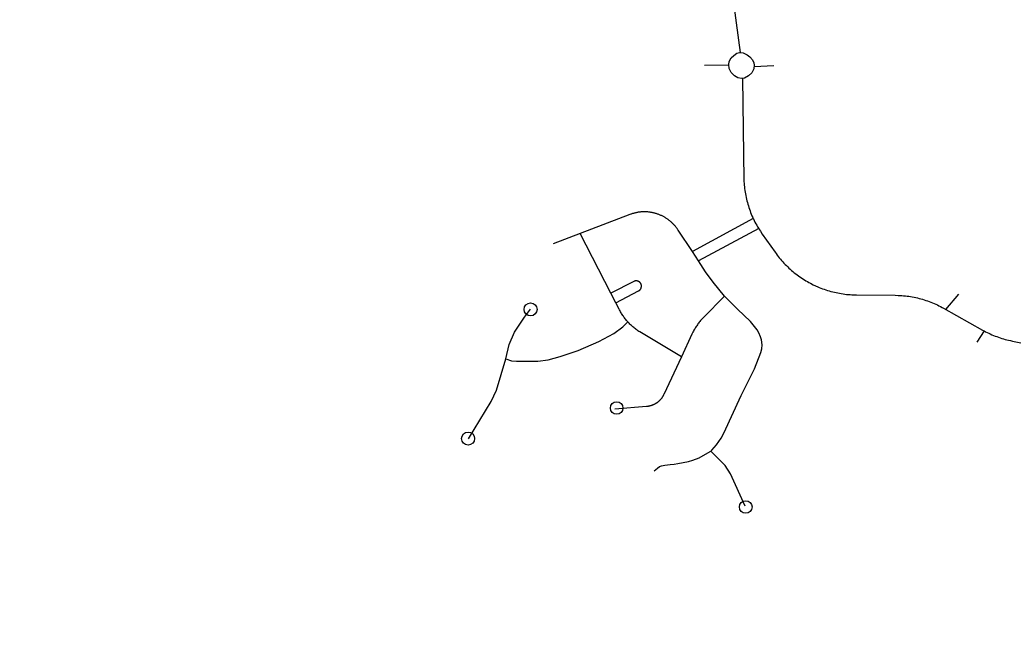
# Model space of a CAD drawing. Extents: x -19 to 366, y -4 to 359.
# Drawn here: x 140.926 to 141.816, y 195.103 to 195.659 of the extents above; entities that cross this region are included whole.
import ezdxf

# ---------------------------------------------------------------- set-up
doc = ezdxf.new("R2010")
doc.units = 0
doc.layers.add('Level 33', color=7, linetype='Continuous')
doc.layers.add('Level 60', color=7, linetype='Continuous')

msp = doc.modelspace()

# ---------------------------------------------------------------- linework, layer by layer
at = {"layer": 'Level 33'}
msp.add_line((141.53415, 195.44253), (141.52863, 195.45113), dxfattribs=at)
for points in [[(141.56569, 195.67149), (141.57138, 195.62941)], [(141.57768, 195.62743), (141.58011, 195.62551), (141.58255, 195.62272), (141.58377, 195.62028), (141.58395, 195.61802), (141.58377, 195.61488), (141.58186, 195.61122), (141.57872, 195.60843), (141.57524, 195.60651), (141.57245, 195.60622), (141.5692, 195.60669), (141.56629, 195.60843), (141.56339, 195.61157), (141.56165, 195.61517), (141.56118, 195.61854), (141.56165, 195.62133), (141.56339, 195.6247), (141.56571, 195.62679), (141.56827, 195.62876), (141.57071, 195.62946), (141.57396, 195.62923), (141.57768, 195.62743)], [(141.56125, 195.6181), (141.53928, 195.61786)], [(141.58389, 195.61694), (141.6016, 195.61764)], [(141.57342, 195.60632), (141.57471, 195.51522), (141.57478, 195.51365), (141.57487, 195.51207), (141.57501, 195.5105), (141.57518, 195.50892), (141.57534, 195.50736), (141.57558, 195.50579), (141.57582, 195.50423), (141.57608, 195.50267), (141.57638, 195.50113), (141.57669, 195.49958), (141.57705, 195.49804), (141.57742, 195.49651), (141.57782, 195.49498), (141.57825, 195.49346), (141.57872, 195.49195), (141.57919, 195.49044), (141.57971, 195.48895), (141.58023, 195.48746), (141.58079, 195.48598), (141.58138, 195.48452), (141.58199, 195.48306), (141.58263, 195.48162), (141.58314, 195.4805)], [(141.52863, 195.45113), (141.51592, 195.47004), (141.51557, 195.47057), (141.51522, 195.47109), (141.51485, 195.4716), (141.51448, 195.47211), (141.51411, 195.47261), (141.51372, 195.47311), (141.5133, 195.4736), (141.51291, 195.47408), (141.51249, 195.47455), (141.51205, 195.47502), (141.51164, 195.47548), (141.51117, 195.47593), (141.51073, 195.47637), (141.51027, 195.47681), (141.50981, 195.47724), (141.50934, 195.47766), (141.50886, 195.47807), (141.50837, 195.47847), (141.50789, 195.47887), (141.50738, 195.47925), (141.50687, 195.47963), (141.50636, 195.48), (141.50585, 195.48035), (141.50532, 195.4807), (141.50479, 195.48105), (141.50426, 195.48138), (141.5037, 195.4817), (141.50315, 195.48201), (141.5026, 195.48231), (141.50204, 195.4826), (141.50149, 195.48289), (141.50091, 195.48316), (141.50034, 195.48342), (141.49976, 195.48368), (141.49918, 195.48392), (141.49859, 195.48415), (141.49799, 195.48438), (141.49741, 195.48459), (141.49681, 195.48479), (141.49619, 195.48498), (141.49559, 195.48516), (141.495, 195.48533), (141.49438, 195.48549), (141.49376, 195.48564), (141.49316, 195.48578), (141.49254, 195.48591), (141.49192, 195.48602), (141.49128, 195.48613), (141.49066, 195.48622), (141.49004, 195.48631), (141.4894, 195.48638), (141.48878, 195.48644), (141.48817, 195.48649), (141.48752, 195.48653), (141.48688, 195.48656), (141.48627, 195.48658), (141.48563, 195.48659), (141.48499, 195.48658), (141.48437, 195.48657), (141.48374, 195.48654), (141.4831, 195.4865), (141.48248, 195.48646), (141.48184, 195.4864), (141.48123, 195.48633), (141.48059, 195.48625), (141.47998, 195.48615), (141.47934, 195.48605), (141.47873, 195.48594), (141.47812, 195.48581), (141.47748, 195.48568), (141.47687, 195.48553), (141.47626, 195.48537), (141.47565, 195.48521), (141.47504, 195.48503), (141.47445, 195.48484), (141.47384, 195.48464), (141.47326, 195.48443), (141.47265, 195.48421), (141.42787, 195.46709)], [(141.58314, 195.4805), (141.52863, 195.45113)], [(141.58314, 195.4805), (141.58329, 195.48018), (141.58397, 195.47876), (141.58468, 195.47735), (141.58543, 195.47595)], [(141.58543, 195.47595), (141.58618, 195.47457), (141.58696, 195.4732), (141.58797, 195.47153)], [(141.42787, 195.46709), (141.40389, 195.45792)], [(141.4555, 195.41356), (141.42787, 195.46709)], [(141.58797, 195.47153), (141.53415, 195.44253)], [(141.58797, 195.47153), (141.5886, 195.4705), (141.58947, 195.46917), (141.59118, 195.46663), (141.60266, 195.45038), (141.60357, 195.44909), (141.60453, 195.44783), (141.60549, 195.44658), (141.60648, 195.44535), (141.60749, 195.44413), (141.60852, 195.44294), (141.60957, 195.44176), (141.61065, 195.4406), (141.61172, 195.43946), (141.61285, 195.43833), (141.61397, 195.43723), (141.61511, 195.43615), (141.61628, 195.43509), (141.61747, 195.43404), (141.61867, 195.43302), (141.6199, 195.43202), (141.62114, 195.43105), (141.6224, 195.43009), (141.62366, 195.42916), (141.62494, 195.42824), (141.62625, 195.42735), (141.62758, 195.42649), (141.62891, 195.42564), (141.63026, 195.42482), (141.63163, 195.42403), (141.633, 195.42326), (141.6344, 195.42251), (141.63693, 195.42122), (141.64086, 195.41942), (141.64233, 195.41881), (141.64379, 195.41822), (141.64525, 195.41766), (141.64673, 195.41713), (141.64824, 195.41662), (141.64975, 195.41615), (141.65125, 195.41569), (141.65278, 195.41526), (141.65431, 195.41486), (141.65584, 195.41449), (141.65736, 195.41414), (141.65891, 195.41382), (141.66046, 195.41352), (141.66203, 195.41326), (141.66358, 195.41301), (141.66515, 195.4128), (141.66672, 195.41262), (141.66829, 195.41246), (141.66985, 195.41233), (141.67144, 195.41223), (141.67301, 195.41215), (141.67573, 195.41209), (141.71027, 195.41178), (141.71312, 195.41171), (141.71471, 195.41163), (141.71627, 195.41153), (141.71784, 195.4114), (141.71943, 195.41124), (141.72098, 195.41105), (141.72255, 195.41083), (141.72412, 195.41059), (141.72567, 195.41032), (141.72721, 195.41002), (141.72876, 195.4097), (141.73029, 195.40935), (141.73184, 195.40897), (141.73337, 195.40857), (141.73487, 195.40814), (141.73638, 195.40768), (141.73788, 195.4072), (141.73939, 195.40669), (141.74088, 195.40615), (141.74234, 195.40559), (141.7438, 195.40501), (141.74526, 195.40439), (141.7467, 195.40375), (141.74814, 195.40309), (141.74956, 195.40241), (141.75096, 195.40169), (141.75235, 195.40095), (141.75375, 195.40019), (141.78854, 195.38064), (141.78993, 195.37988), (141.79133, 195.37914), (141.79272, 195.37842), (141.79414, 195.37774), (141.79558, 195.37707), (141.79702, 195.37644), (141.79849, 195.37582), (141.79995, 195.37524), (141.80143, 195.37468), (141.80292, 195.37414), (141.8044, 195.37363)], [(141.55727, 195.41112), (141.54723, 195.42364), (141.54021, 195.43291), (141.53602, 195.43936), (141.53415, 195.44253)], [(141.48206, 195.42269), (141.48201, 195.42276), (141.48196, 195.42283), (141.48191, 195.42289), (141.48186, 195.42296), (141.48181, 195.42302), (141.48174, 195.42308), (141.48169, 195.42314), (141.48164, 195.42321), (141.48159, 195.42326), (141.48152, 195.42332), (141.48147, 195.42338), (141.4814, 195.42344), (141.48135, 195.42349), (141.48128, 195.42355), (141.48123, 195.4236), (141.48115, 195.42365), (141.48108, 195.4237), (141.48103, 195.42375), (141.48096, 195.4238), (141.48089, 195.42385), (141.48081, 195.4239), (141.48074, 195.42394), (141.48067, 195.42399), (141.4806, 195.42403), (141.48053, 195.42407), (141.48048, 195.42411), (141.48038, 195.42415), (141.48031, 195.42419), (141.48024, 195.42422), (141.48016, 195.42426), (141.48009, 195.42429), (141.48002, 195.42433), (141.47995, 195.42436), (141.47988, 195.42439), (141.47978, 195.42441), (141.47971, 195.42444), (141.47964, 195.42447), (141.47954, 195.42449), (141.47947, 195.42451), (141.4794, 195.42454), (141.4793, 195.42456), (141.47923, 195.42458), (141.47916, 195.42459), (141.47906, 195.42461), (141.47899, 195.42463), (141.4789, 195.42464), (141.47883, 195.42465), (141.47875, 195.42466), (141.47866, 195.42467), (141.47859, 195.42468), (141.47849, 195.42468), (141.47842, 195.42469), (141.47833, 195.42469), (141.47826, 195.42469), (141.47816, 195.42469), (141.47809, 195.42469), (141.478, 195.42469), (141.47793, 195.42468), (141.47783, 195.42468), (141.47776, 195.42467), (141.47767, 195.42466), (141.47759, 195.42465), (141.4775, 195.42464), (141.47743, 195.42463), (141.47734, 195.42462), (141.47726, 195.4246), (141.47719, 195.42458), (141.4771, 195.42457), (141.47703, 195.42455), (141.47694, 195.42452), (141.47687, 195.4245), (141.47679, 195.42448), (141.4767, 195.42445), (141.47663, 195.42443), (141.47656, 195.4244), (141.47647, 195.42437), (141.4764, 195.42434), (141.47633, 195.42431), (141.47623, 195.42427), (141.47616, 195.42424), (141.47602, 195.42417), (141.4555, 195.41356)], [(141.45985, 195.40515), (141.48037, 195.41575), (141.48044, 195.41578), (141.48051, 195.41583), (141.48058, 195.41587), (141.48065, 195.41591), (141.48072, 195.41595), (141.48079, 195.416), (141.48086, 195.41604), (141.48093, 195.41609), (141.481, 195.41614), (141.48107, 195.41619), (141.48114, 195.41624), (141.48118, 195.41629), (141.48125, 195.41634), (141.48132, 195.4164), (141.48137, 195.41645), (141.48144, 195.41651), (141.48151, 195.41657), (141.48155, 195.41662), (141.48162, 195.41668), (141.48167, 195.41674), (141.48174, 195.4168), (141.48178, 195.41687), (141.48183, 195.41693), (141.4819, 195.41699), (141.48194, 195.41706), (141.48199, 195.41713), (141.48203, 195.41719), (141.48208, 195.41726), (141.48212, 195.41733), (141.48217, 195.4174), (141.48222, 195.41747), (141.48226, 195.41754), (141.48231, 195.41761), (141.48235, 195.41768), (141.4824, 195.41775), (141.48242, 195.41783), (141.48246, 195.4179), (141.48248, 195.41798), (141.48253, 195.41805), (141.48255, 195.41813), (141.4826, 195.4182), (141.48262, 195.41828), (141.48264, 195.41836), (141.48268, 195.41844), (141.48271, 195.41852), (141.48273, 195.41859), (141.48275, 195.41867), (141.48277, 195.41875), (141.48279, 195.41883), (141.48281, 195.41892), (141.48283, 195.419), (141.48285, 195.41908), (141.48285, 195.41916), (141.48287, 195.41924), (141.48289, 195.41932), (141.48289, 195.4194), (141.48291, 195.41948), (141.48291, 195.41957), (141.48291, 195.41965), (141.48293, 195.41973), (141.48293, 195.41982), (141.48292, 195.4199), (141.48292, 195.41998), (141.48292, 195.42006), (141.48292, 195.42015), (141.48291, 195.42023), (141.48291, 195.42031), (141.48291, 195.42039), (141.48291, 195.42048), (141.48288, 195.42056), (141.48288, 195.42064), (141.48288, 195.42072), (141.48285, 195.4208), (141.48282, 195.42088), (141.48282, 195.42097), (141.4828, 195.42104), (141.48277, 195.42112), (141.48277, 195.42121), (141.48274, 195.42129), (141.48271, 195.42137), (141.48269, 195.42144), (141.48266, 195.42152), (141.48264, 195.4216), (141.48261, 195.42168), (141.48256, 195.42175), (141.48253, 195.42183), (141.48251, 195.4219), (141.48248, 195.42198), (141.48243, 195.42206), (141.48241, 195.42213), (141.48236, 195.4222), (141.48233, 195.42228), (141.48228, 195.42235), (141.48223, 195.42242), (141.48218, 195.42249), (141.48216, 195.42256), (141.48211, 195.42263), (141.48206, 195.42269)], [(141.45985, 195.40515), (141.4555, 195.41356)], [(141.55727, 195.41112), (141.53845, 195.39184), (141.53781, 195.39116), (141.53717, 195.39046), (141.53652, 195.38976), (141.53591, 195.38904), (141.53531, 195.38831), (141.53472, 195.38757), (141.53413, 195.38682), (141.53356, 195.38607), (141.53301, 195.3853), (141.53247, 195.38452), (141.53194, 195.38373), (141.53142, 195.38294), (141.53093, 195.38213), (141.53043, 195.38132), (141.52998, 195.3805), (141.52951, 195.37966), (141.52906, 195.37883), (141.52864, 195.37798), (141.52808, 195.37681), (141.51867, 195.35655)], [(141.54499, 195.27213), (141.54593, 195.27278), (141.55029, 195.27761), (141.55429, 195.28361), (141.55676, 195.28821), (141.57236, 195.32195), (141.58436, 195.34574), (141.58978, 195.36058), (141.59066, 195.36382), (141.59113, 195.36735), (141.59054, 195.37171), (141.5896, 195.37453), (141.58819, 195.37818), (141.58654, 195.38089), (141.58077, 195.38831), (141.56912, 195.39938), (141.55727, 195.41112)], [(141.75566, 195.39912), (141.76738, 195.41277)], [(141.47085, 195.38784), (141.47025, 195.38852), (141.46962, 195.38924), (141.46903, 195.38997), (141.46843, 195.39071), (141.46784, 195.39146), (141.46728, 195.39222), (141.46673, 195.39298), (141.46619, 195.39376), (141.46567, 195.39455), (141.46515, 195.39535), (141.46465, 195.39615), (141.46415, 195.39696), (141.4637, 195.39779), (141.46322, 195.39862), (141.4628, 195.39945), (141.45985, 195.40515)], [(141.36139, 195.35474), (141.36438, 195.36756), (141.369, 195.37881), (141.37804, 195.39204), (141.38355, 195.39932)], [(141.36139, 195.35474), (141.36658, 195.35301), (141.37099, 195.35256), (141.38025, 195.35256), (141.39016, 195.35278), (141.3992, 195.35389), (141.41022, 195.35675), (141.42609, 195.36227), (141.4446, 195.37021), (141.45823, 195.37764), (141.46631, 195.38338), (141.47085, 195.38784)], [(141.51867, 195.35655), (141.48284, 195.37797), (141.4814, 195.37887), (141.4806, 195.3794), (141.4798, 195.37993), (141.47905, 195.38047), (141.47828, 195.38103), (141.47752, 195.38161), (141.47677, 195.38219), (141.47604, 195.38279), (141.47532, 195.3834), (141.47461, 195.38402), (141.4739, 195.38466), (141.47322, 195.38531), (141.47254, 195.38597), (141.47188, 195.38664), (141.47085, 195.38784)], [(141.78994, 195.37987), (141.78356, 195.3697)], [(141.8044, 195.37363), (141.80591, 195.37315), (141.80741, 195.37269), (141.80894, 195.37226), (141.81047, 195.37186), (141.812, 195.37148), (141.81352, 195.37113), (141.81538, 195.37074), (141.89472, 195.35514)], [(141.32779, 195.2831), (141.34829, 195.31662), (141.35291, 195.32676), (141.36139, 195.35474), (141.36133, 195.35451)], [(141.51867, 195.35655), (141.50298, 195.32281), (141.50276, 195.32238), (141.50262, 195.32209), (141.50247, 195.3218), (141.50231, 195.32151), (141.50215, 195.32123), (141.50197, 195.32095), (141.50181, 195.32067), (141.50163, 195.3204), (141.50145, 195.32013), (141.50127, 195.31986), (141.50107, 195.3196), (141.50088, 195.31934), (141.50068, 195.31908), (141.50047, 195.31882), (141.50027, 195.31857), (141.50006, 195.31833), (141.49983, 195.31808), (141.4996, 195.31785), (141.4994, 195.31761), (141.49917, 195.31738), (141.49891, 195.31715), (141.49868, 195.31693), (141.49845, 195.31671), (141.4982, 195.31649), (141.49794, 195.31628), (141.49769, 195.31608), (141.49744, 195.31588), (141.49718, 195.31568), (141.49693, 195.31549), (141.49665, 195.3153), (141.49637, 195.31512), (141.49611, 195.31494), (141.49583, 195.31476), (141.49556, 195.3146), (141.49528, 195.31443), (141.495, 195.31427), (141.49469, 195.31412), (141.49441, 195.31397), (141.49411, 195.31383), (141.49383, 195.31369), (141.49353, 195.31355), (141.49322, 195.31343), (141.49292, 195.31331), (141.49261, 195.31319), (141.49231, 195.31307), (141.492, 195.31297), (141.4917, 195.31287), (141.49139, 195.31277), (141.49106, 195.31268), (141.49076, 195.31259), (141.49043, 195.31251), (141.49012, 195.31244), (141.4898, 195.31237), (141.48949, 195.31231), (141.48916, 195.31225), (141.48883, 195.3122), (141.48852, 195.31215), (141.48819, 195.31211), (141.48786, 195.31207), (141.48755, 195.31205), (141.45899, 195.3097)], [(141.49438, 195.25452), (141.49732, 195.25688), (141.49909, 195.25818), (141.50085, 195.25888), (141.50379, 195.25947), (141.50874, 195.25994), (141.51227, 195.26041), (141.51556, 195.26088), (141.52027, 195.26183), (141.5251, 195.26289), (141.5291, 195.26395), (141.53463, 195.26595), (141.54252, 195.27042), (141.54499, 195.27213)], [(141.57581, 195.22256), (141.5627, 195.2516), (141.55783, 195.25929), (141.54499, 195.27213)]]:
    msp.add_lwpolyline(points, dxfattribs=at)
for centre, radius in [((141.38355, 195.3991), 0.0058), ((141.46069, 195.31066), 0.00558), ((141.32757, 195.28332), 0.0058), ((141.57638, 195.22199), 0.00562)]:
    msp.add_circle(centre, radius, dxfattribs=at)
at = {"layer": 'Level 60'}
for points in [[(146.77834, 1.69699), (146.57878, 10.31313), (146.37852, 18.92942), (146.17757, 27.54584), (145.97591, 36.16241), (145.77356, 44.77911), (145.57052, 53.39596), (145.36679, 62.01295), (145.16236, 70.63008), (144.95724, 79.24735), (144.75142, 87.86477), (144.54492, 96.48232), (144.33773, 105.10002), (144.12986, 113.71787), (143.92129, 122.33585), (143.71204, 130.95398), (143.5021, 139.57225), (143.29148, 148.19067), (143.08018, 156.80923), (142.8682, 165.42794), (142.65553, 174.04679), (142.44218, 182.66579), (142.22816, 191.28493), (142.01345, 199.90421), (141.79807, 208.52365), (141.58202, 217.14322), (141.36528, 225.76295), (141.14788, 234.38282), (140.9298, 243.00284), (140.71105, 251.623), (140.49162, 260.24332), (140.27153, 268.86377), (140.05077, 277.48438), (139.82934, 286.10514), (139.60724, 294.72604), (139.38447, 303.34709), (139.16105, 311.96829), (138.93695, 320.58964), (138.7122, 329.21114), (138.48678, 337.83278), (138.2607, 346.45458)], [(0, 189.51617), (7.11214, 189.52059), (14.22427, 189.53386), (21.33637, 189.55597), (28.44845, 189.58693), (35.56048, 189.62672), (42.67245, 189.67537), (49.78436, 189.73285), (56.89619, 189.79918), (64.00793, 189.87436), (71.11958, 189.95838), (78.23111, 190.05124), (85.34253, 190.15294), (92.45381, 190.26349), (99.56495, 190.38288), (106.67593, 190.51112), (113.78675, 190.6482), (120.89739, 190.79412), (128.00785, 190.94888), (135.11811, 191.11248), (142.22816, 191.28493), (149.33799, 191.46621), (156.44759, 191.65634), (163.55694, 191.85531), (170.66605, 192.06312), (177.77489, 192.27977), (184.88345, 192.50526), (191.99173, 192.73959), (199.09971, 192.98276), (206.20739, 193.23477), (213.31474, 193.49561), (220.42177, 193.7653), (227.52845, 194.04382), (234.63479, 194.33118), (241.74076, 194.62738), (248.84635, 194.93241), (255.95157, 195.24628), (263.05638, 195.56898), (270.16079, 195.90052), (277.26478, 196.24089), (284.36834, 196.5901), (291.47147, 196.94814), (298.57414, 197.31501), (305.67635, 197.69072), (312.77809, 198.07525), (319.87934, 198.46862), (326.9801, 198.87082), (334.08035, 199.28185), (341.18009, 199.7017)]]:
    msp.add_spline(points, degree=3, dxfattribs=at)

doc.saveas('drawing.dxf')
